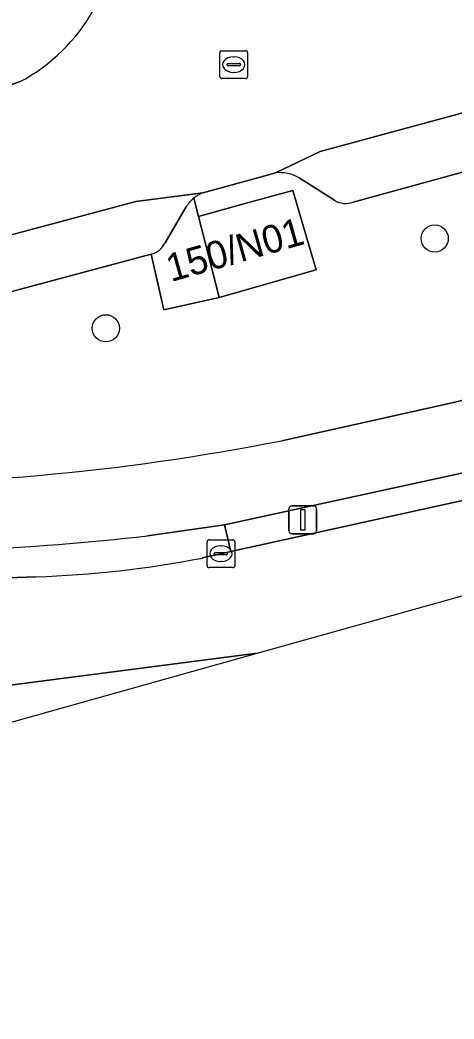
# Model space of a CAD drawing. Extents: x 162542 to 163147, y 380779 to 381521.
# Drawn here: x 162787.16 to 162802.78, y 380809.03 to 380844.94 of the extents above; entities that cross this region are included whole.
import ezdxf

# ---------------------------------------------------------------- set-up
doc = ezdxf.new("R2010")
doc.units = 0
for name, color, linetype in [('IMGEO_Berm_groen', 7, 'Continuous'), ('IMGEO_Boom', 7, 'Continuous'), ('IMGEO_Fietspad_gesloten', 7, 'Continuous'), ('IMGEO_Kolk', 7, 'Continuous'), ('IMGEO_Lichtmast', 7, 'Continuous'), ('IMGEO_Pand', 7, 'Continuous'), ('IMGEO_Pand_nummerreeks', 7, 'Continuous'), ('IMGEO_Parkeervlak_open', 7, 'Continuous'), ('IMGEO_Rijbaan_lokaal_gesloten', 7, 'Continuous'), ('IMGEO_Rijbaan_lokaal_open', 7, 'Continuous'), ('IMGEO_Rioolput', 7, 'Continuous'), ('IMGEO_Verkeerseiland_open', 7, 'Continuous'), ('IMGEO_Voetpad_open', 7, 'Continuous')]:
    doc.layers.add(name, color=color, linetype=linetype)

msp = doc.modelspace()

# ---------------------------------------------------------------- linework, layer by layer
at = {"layer": 'IMGEO_Berm_groen'}
for points in [[(162796.582, 380829.816), (162802.763, 380831.187), (162810.305, 380833.08), (162815.481, 380834.42), (162812.851, 380844.21)], [(162810.561, 380841.517), (162799.15, 380838.391)], [(162796.354, 380839.443), (162796.072, 380839.358), (162793.747, 380838.729)], [(162798.479, 380838.46), (162797.212, 380839.262)], [(162793.421, 380838.535), (162793.589, 380837.879), (162795.301, 380838.347), (162796.988, 380838.808), (162797.37, 380837.504), (162797.821, 380835.96), (162794.332, 380834.968), (162792.336, 380834.518), (162792.062, 380835.733), (162791.885, 380836.518), (162771.507, 380831.074)], [(162793.725, 380825.599), (162794.395, 380825.753), (162794.748, 380825.838), (162794.524, 380826.786), (162791.755, 380826.39)], [(162730.984, 380821.475), (162731.712, 380821.618), (162733.79, 380822.059), (162736.755, 380822.431), (162740.027, 380822.686), (162744.848, 380823.062), (162751.742, 380823.6), (162752.754, 380823.675), (162753.989, 380823.721), (162773.468, 380824.421), (162787.736, 380824.925)], [(162748.745, 380809.028), (162795.7, 380822.173), (162760.598, 380817.635), (162759.589, 380817.5), (162745.654, 380815.695), (162740.951, 380815.086), (162738.725, 380814.798), (162735.749, 380814.293), (162732.134, 380813.498)]]:
    msp.add_lwpolyline(points, dxfattribs=at)
for centre, radius, start, end in [((162796.502, 380838.02), 1.43, 60.2364, 95.9392), ((162794.243, 380837.525), 1.302, 112.3789, 129.1342), ((162798.882, 380839.086), 0.745, 237.2146, 291.043), ((162780.497, 380911.29), 83.047, 268.96611, 281.16767), ((162779.354, 380941.181), 115.459, 269.77082, 276.16591), ((162786.498, 380862.875), 37.971, 271.8692, 280.9729)]:
    msp.add_arc(centre, radius, start, end, dxfattribs=at)
at = {"layer": 'IMGEO_Boom'}
for centre in [(162802.087, 380837.084), (162790.253, 380833.854)]:
    msp.add_circle(centre, 0.489, dxfattribs=at)
at = {"layer": 'IMGEO_Fietspad_gesloten'}
for points in [[(162864.337, 380848.059), (162861.691, 380847.329), (162858.476, 380846.342), (162852.243, 380844.428), (162843.043, 380841.7), (162835.328, 380839.535), (162824.753, 380836.9), (162817.995, 380835.114), (162815.905, 380834.53), (162815.481, 380834.42), (162810.305, 380833.08), (162802.763, 380831.187), (162796.582, 380829.816)], [(162791.755, 380826.39), (162794.524, 380826.786), (162803.224, 380828.686)]]:
    msp.add_lwpolyline(points, dxfattribs=at)
for centre, radius, start, end in [((162780.497, 380911.29), 83.047, 268.96611, 281.16767), ((162779.354, 380941.181), 115.459, 269.77082, 276.16591)]:
    msp.add_arc(centre, radius, start, end, dxfattribs=at)
at = {"layer": 'IMGEO_Kolk'}
for p, q in [((162793.894, 380825.327), (162793.894, 380826.179)), ((162793.969, 380826.253), (162794.821, 380826.253)), ((162794.895, 380826.179), (162794.895, 380825.327)), ((162794.153, 380825.747), (162794.153, 380825.759)), ((162794.196, 380825.796), (162794.594, 380825.796)), ((162794.382, 380826.033), (162794.407, 380826.033)), ((162794.637, 380825.759), (162794.637, 380825.747)), ((162794.591, 380825.71), (162794.193, 380825.71)), ((162794.405, 380825.473), (162794.38, 380825.473)), ((162794.821, 380825.253), (162793.969, 380825.253))]:
    msp.add_line(p, q, dxfattribs=at)
for points in [[(162793.894, 380825.327), (162793.894, 380826.179)], [(162793.969, 380826.253), (162794.821, 380826.253)], [(162794.895, 380826.179), (162794.895, 380825.327)], [(162794.821, 380825.253), (162793.969, 380825.253)]]:
    msp.add_lwpolyline(points, dxfattribs=at)
for centre, radius, start, end in [((162793.971, 380826.177), 0.0765, 91.552, 178.448), ((162793.971, 380826.177), 0.0765, 91.552, 178.448), ((162794.819, 380826.177), 0.0765, 1.552, 88.448), ((162794.819, 380826.177), 0.0765, 1.552, 88.448), ((162794.193, 380825.756), 0.0403, 85.8775, 175.7526), ((162794.19, 380825.746), 0.0366, 178.938, 274.7102), ((162794.594, 380825.753), 0.043, 264.8664, 352.4533), ((162794.598, 380825.758), 0.0386, 1.7309, 96.639), ((162793.971, 380825.329), 0.0765, 181.552, 268.448), ((162793.971, 380825.329), 0.0765, 181.552, 268.448), ((162794.819, 380825.329), 0.0765, 271.552, 358.448), ((162794.819, 380825.329), 0.0765, 271.552, 358.448)]:
    msp.add_arc(centre, radius, start, end, dxfattribs=at)
for centre, major_axis, ratio, start_param, end_param in [((162794.381, 380825.753), (-0.387, 0.002), 0.722429, 4.712389, 7.853982), ((162794.406, 380825.753), (-0.39, 0.002), 0.717154, 1.570796, 4.712389)]:
    msp.add_ellipse(centre, major_axis=major_axis, ratio=ratio, start_param=start_param, end_param=end_param, dxfattribs=at)
at = {"layer": 'IMGEO_Lichtmast'}
for p, q in [((162796.844, 380826.571), (162796.844, 380827.371)), ((162796.844, 380827.371), (162796.844, 380826.571)), ((162796.944, 380827.471), (162797.734, 380827.471)), ((162797.734, 380827.471), (162796.944, 380827.471)), ((162797.834, 380827.371), (162797.834, 380826.571)), ((162797.834, 380826.571), (162797.834, 380827.371)), ((162797.734, 380826.471), (162796.944, 380826.471)), ((162796.944, 380826.471), (162797.734, 380826.471))]:
    msp.add_line(p, q, dxfattribs=at)
msp.add_lwpolyline([(162797.264, 380827.346), (162797.414, 380827.346), (162797.414, 380826.596), (162797.264, 380826.596), (162797.264, 380827.346)], dxfattribs=at)
for centre, start, end in [((162796.944, 380827.371), 90, 180), ((162796.944, 380827.371), 90, 180), ((162797.734, 380827.371), 0, 90), ((162797.734, 380827.371), 360, 90), ((162796.944, 380826.571), 180, 270), ((162796.944, 380826.571), 180, 270), ((162797.734, 380826.571), 270, 0), ((162797.734, 380826.571), 270, 0)]:
    msp.add_arc(centre, 0.1, start, end, dxfattribs=at)
at = {"layer": 'IMGEO_Pand'}
msp.add_lwpolyline([(162797.37, 380837.504), (162796.988, 380838.808), (162795.301, 380838.347), (162793.589, 380837.879), (162793.923, 380836.572), (162794.332, 380834.968), (162797.821, 380835.96)], close=True, dxfattribs=at)
at = {"layer": 'IMGEO_Parkeervlak_open'}
for points in [[(162813.121, 380844.311), (162810.084, 380843.495), (162804.779, 380842.058), (162797.962, 380840.211), (162796.354, 380839.443)], [(162799.15, 380838.391), (162810.561, 380841.517)], [(162797.212, 380839.262), (162798.479, 380838.46)], [(162793.747, 380838.729), (162791.336, 380838.407), (162786.452, 380837.108), (162767.802, 380832.146)], [(162792.383, 380836.928), (162793.16, 380838.243)], [(162771.507, 380831.074), (162791.885, 380836.518)]]:
    msp.add_lwpolyline(points, dxfattribs=at)
for centre, radius, start, end in [((162796.502, 380838.02), 1.43, 60.2364, 95.9392), ((162794.243, 380837.525), 1.302, 112.3789, 129.1342), ((162794.21, 380837.568), 1.248, 129.1816, 147.2354), ((162798.882, 380839.086), 0.745, 237.2146, 291.043), ((162791.685, 380837.268), 0.776, 284.9056, 334.0231)]:
    msp.add_arc(centre, radius, start, end, dxfattribs=at)
at = {"layer": 'IMGEO_Rijbaan_lokaal_gesloten'}
for points in [[(162787.736, 380824.925), (162773.468, 380824.421), (162753.989, 380823.721), (162752.754, 380823.675), (162751.742, 380823.6), (162744.848, 380823.062), (162745.654, 380815.695), (162759.589, 380817.5), (162760.598, 380817.635), (162795.7, 380822.173), (162811.563, 380826.614), (162866.805, 380840.194), (162961.021, 380865.351), (162999.415, 380877.602), (163031.826, 380898.727), (163062.369, 380926.22)], [(162803.468, 380827.752), (162794.748, 380825.838), (162794.395, 380825.753), (162793.725, 380825.599)]]:
    msp.add_lwpolyline(points, dxfattribs=at)
msp.add_arc((162786.498, 380862.875), 37.971, 271.8692, 280.9729, dxfattribs=at)
at = {"layer": 'IMGEO_Rijbaan_lokaal_open'}
msp.add_lwpolyline([(162787.174, 380842.723), (162785.15, 380841.993), (162785.093, 380841.979), (162786.452, 380837.108), (162791.336, 380838.407), (162793.747, 380838.729), (162796.072, 380839.358), (162796.354, 380839.443), (162797.962, 380840.211), (162804.779, 380842.058), (162803.535, 380846.851)], dxfattribs=at)
msp.add_arc((162784.034, 380848.578), 6.644, 298.2071, 2.1071, dxfattribs=at)
at = {"layer": 'IMGEO_Rioolput'}
for p, q in [((162794.354, 380842.907), (162794.354, 380843.759)), ((162794.429, 380843.833), (162795.281, 380843.833)), ((162795.355, 380843.759), (162795.355, 380842.907)), ((162794.613, 380843.327), (162794.613, 380843.339)), ((162794.656, 380843.376), (162795.054, 380843.376)), ((162794.842, 380843.613), (162794.867, 380843.613)), ((162795.097, 380843.339), (162795.097, 380843.327)), ((162795.051, 380843.29), (162794.653, 380843.29)), ((162794.865, 380843.053), (162794.84, 380843.053)), ((162795.281, 380842.833), (162794.429, 380842.833))]:
    msp.add_line(p, q, dxfattribs=at)
for points in [[(162794.354, 380842.907), (162794.354, 380843.759)], [(162794.429, 380843.833), (162795.281, 380843.833)], [(162795.355, 380843.759), (162795.355, 380842.907)], [(162795.281, 380842.833), (162794.429, 380842.833)]]:
    msp.add_lwpolyline(points, dxfattribs=at)
for centre, radius, start, end in [((162794.431, 380843.757), 0.0765, 91.552, 178.448), ((162794.431, 380843.757), 0.0765, 91.552, 178.448), ((162795.279, 380843.757), 0.0765, 1.552, 88.448), ((162795.279, 380843.757), 0.0765, 1.552, 88.448), ((162794.653, 380843.336), 0.0403, 85.8775, 175.7526), ((162795.058, 380843.338), 0.0386, 1.7309, 96.639), ((162794.65, 380843.326), 0.0366, 178.938, 274.7102), ((162795.054, 380843.333), 0.043, 264.8664, 352.4533), ((162794.431, 380842.909), 0.0765, 181.552, 268.448), ((162794.431, 380842.909), 0.0765, 181.552, 268.448), ((162795.279, 380842.909), 0.0765, 271.552, 358.448), ((162795.279, 380842.909), 0.0765, 271.552, 358.448)]:
    msp.add_arc(centre, radius, start, end, dxfattribs=at)
for centre, major_axis, ratio, start_param, end_param in [((162794.841, 380843.333), (-0.387, 0.002), 0.722429, 4.712389, 7.853982), ((162794.866, 380843.333), (-0.39, 0.002), 0.717154, 1.570796, 4.712389)]:
    msp.add_ellipse(centre, major_axis=major_axis, ratio=ratio, start_param=start_param, end_param=end_param, dxfattribs=at)
at = {"layer": 'IMGEO_Verkeerseiland_open'}
msp.add_lwpolyline([(162803.224, 380828.686), (162794.524, 380826.786), (162794.748, 380825.838), (162803.468, 380827.752)], dxfattribs=at)
at = {"layer": 'IMGEO_Voetpad_open'}
for points in [[(162785.093, 380841.979), (162785.15, 380841.993), (162787.174, 380842.723)], [(162793.923, 380836.572), (162793.589, 380837.879), (162793.421, 380838.535)], [(162793.16, 380838.243), (162792.383, 380836.928)], [(162791.885, 380836.518), (162792.062, 380835.733), (162792.336, 380834.518), (162794.332, 380834.968), (162793.923, 380836.572)]]:
    msp.add_lwpolyline(points, dxfattribs=at)
for centre, radius, start, end in [((162784.034, 380848.578), 6.644, 298.2071, 2.1071), ((162794.21, 380837.568), 1.248, 129.1816, 147.2354), ((162791.685, 380837.268), 0.776, 284.9056, 334.0231)]:
    msp.add_arc(centre, radius, start, end, dxfattribs=at)

# ---------------------------------------------------------------- texts
at = {"layer": 'IMGEO_Pand_nummerreeks'}
msp.add_text('150/N01', height=1, rotation=15.8709, dxfattribs=at).set_placement((162792.596, 380835.514))

doc.saveas('drawing.dxf')
